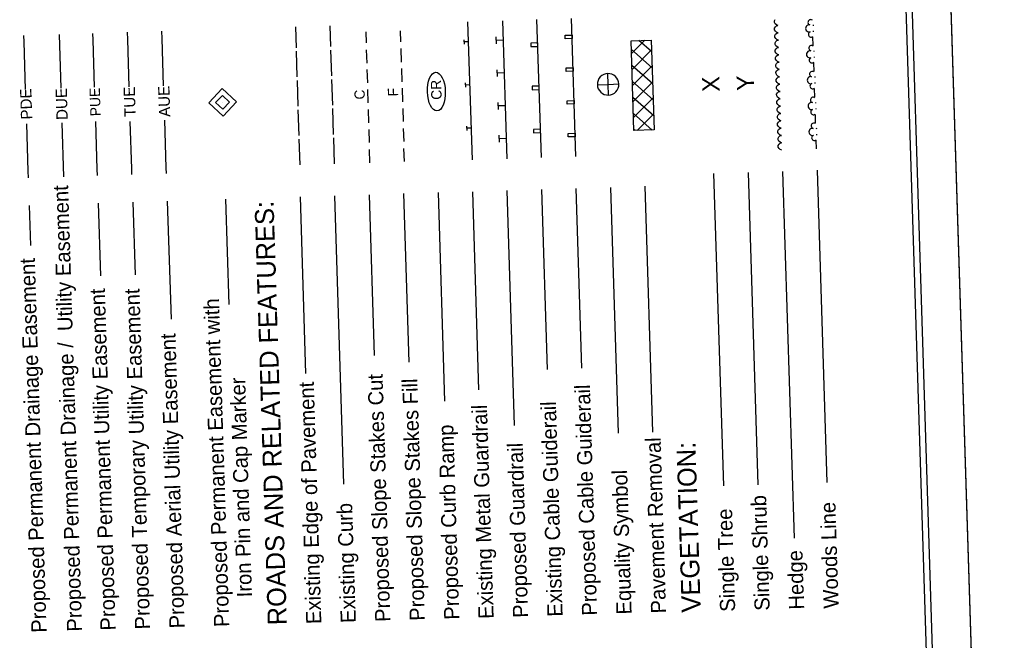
# Model space of a CAD drawing. Extents: x 2308163 to 2335412, y -96774 to 125428.
# Drawn here: x 2328377 to 2329229, y 123452 to 123991 of the extents above; entities that cross this region are included whole.
import ezdxf

# ---------------------------------------------------------------- set-up
doc = ezdxf.new("R2010")
doc.units = 0
for name, color, linetype in [('Prop Easement Permanent Drainage Utility', 7, 'Continuous'), ('Prop ROW Permanent Easement CELL', 7, 'Continuous'), ('Prop WCC CELL', 7, 'Continuous'), ('Sheet Cutting Line CELL', 7, 'Continuous'), ('Sheet Plot Border Inside CELL', 7, 'Continuous'), ('Sheet Plot Border Outside CELL', 7, 'Continuous'), ('Sheet Symbology CELL', 7, 'Continuous')]:
    doc.layers.add(name, color=color, linetype=linetype)

msp = doc.modelspace()

# ---------------------------------------------------------------- linework, layer by layer
at = {"layer": 'Prop Easement Permanent Drainage Utility'}
for p, q in [((2328412.65, 123931.67), (2328411.18, 123978.45)), ((2328415.07, 123854.76), (2328413.6, 123901.69))]:
    msp.add_line(p, q, dxfattribs=at)
at = {"layer": 'Prop ROW Permanent Easement CELL'}
msp.add_line((2328552.98, 123919.35), (2328552.98, 123919.35), dxfattribs=at)
for points in [[(2328540.91, 123918.97), (2328552.6, 123931.42), (2328565.05, 123919.73), (2328553.37, 123907.28)], [(2328546.95, 123919.16), (2328552.8, 123925.39), (2328559.02, 123919.54), (2328553.18, 123913.32)]]:
    msp.add_lwpolyline(points, close=True, dxfattribs=at)
at = {"layer": 'Prop WCC CELL'}
msp.add_ellipse((2328738.82, 123928.69), major_axis=(-0.53, 16.81), ratio=0.462467, dxfattribs=at)
at = {"layer": 'Sheet Cutting Line CELL'}
msp.add_line((2329229.05, 122641.55), (2329149.5, 125166.29), dxfattribs=at)
at = {"layer": 'Sheet Plot Border Inside CELL'}
msp.add_lwpolyline([(2329194.78, 122659.98), (2329116.05, 125158.49), (2327534.19, 125108.64), (2327612.91, 122610.13)], close=True, dxfattribs=at)
at = {"layer": 'Sheet Plot Border Outside CELL'}
msp.add_lwpolyline([(2329229.05, 122641.55), (2329149.5, 125166.29), (2327500.31, 125114.33), (2327579.87, 122589.58)], close=True, dxfattribs=at)
at = {"layer": 'Sheet Symbology CELL'}
for p, q in [((2328617.12, 123966.93), (2328616.55, 123984.92)), ((2328647.1, 123967.87), (2328646.53, 123985.86)), ((2328770.08, 123869.46), (2328766.3, 123989.4)), ((2328796.29, 123990.35), (2328800.07, 123870.41)), ((2328830.05, 123871.35), (2328826.27, 123991.29)), ((2328860.04, 123872.3), (2328856.26, 123992.24)), ((2329032.58, 123990.14), (2329033.29, 123991.36)), ((2329032.62, 123988.72), (2329032.58, 123990.14)), ((2329033.34, 123987.54), (2329032.62, 123988.72)), ((2329032.78, 123983.77), (2329033.49, 123984.99)), ((2329034.34, 123986.67), (2329033.34, 123987.54)), ((2329033.49, 123984.99), (2329034.44, 123985.85)), ((2329035.78, 123986.26), (2329034.34, 123986.67)), ((2329034.44, 123985.85), (2329035.7, 123986.19)), ((2329066.55, 123986.03), (2329066.53, 123986.78)), ((2328380.5, 123971.93), (2328380.32, 123977.48)), ((2328440.48, 123973.88), (2328440.3, 123979.37)), ((2328470.49, 123974.09), (2328470.29, 123980.31)), ((2328500.47, 123975.03), (2328500.27, 123981.26)), ((2328677.43, 123980.61), (2328677.73, 123971.01)), ((2328707.41, 123981.55), (2328707.72, 123971.96)), ((2328790.99, 123970.26), (2328790.8, 123976.26)), ((2329032.82, 123982.34), (2329032.78, 123983.77)), ((2329033.54, 123981.17), (2329032.82, 123982.34)), ((2329032.98, 123977.4), (2329033.69, 123978.62)), ((2329033.02, 123975.97), (2329032.98, 123977.4)), ((2329034.54, 123980.3), (2329033.54, 123981.17)), ((2329033.69, 123978.62), (2329034.64, 123979.47)), ((2329035.98, 123979.89), (2329034.54, 123980.3)), ((2329034.64, 123979.47), (2329035.9, 123979.81)), ((2329066.34, 123968.84), (2329066.1, 123976.34)), ((2329066.71, 123980.79), (2329066.69, 123981.54)), ((2328381.79, 123930.7), (2328380.5, 123971.93)), ((2328441.78, 123932.65), (2328440.48, 123973.88)), ((2328471.78, 123932.86), (2328470.49, 123974.09)), ((2328501.77, 123933.8), (2328500.47, 123975.03)), ((2328763.16, 123970), (2328763.04, 123973.75)), ((2328766.85, 123971.99), (2328763.1, 123971.88)), ((2328796.82, 123973.44), (2328790.9, 123973.26)), ((2328908.1, 123972.94), (2328925.64, 123973.49)), ((2328910.56, 123894.82), (2328908.1, 123972.94)), ((2328920.02, 123973.31), (2328908.45, 123961.77)), ((2328925.96, 123963.22), (2328914.69, 123973.14)), ((2328925.64, 123973.49), (2328928.1, 123895.38)), ((2329033.74, 123974.79), (2329033.02, 123975.97)), ((2329033.18, 123971.02), (2329033.89, 123972.25)), ((2329033.23, 123969.6), (2329033.18, 123971.02)), ((2329033.94, 123968.42), (2329033.23, 123969.6)), ((2329034.74, 123973.93), (2329033.74, 123974.79)), ((2329033.89, 123972.25), (2329034.84, 123973.1)), ((2329034.94, 123967.55), (2329033.94, 123968.42)), ((2329036.18, 123973.52), (2329034.74, 123973.93)), ((2329034.84, 123973.1), (2329036.11, 123973.44)), ((2328617.92, 123941.44), (2328617.21, 123963.93)), ((2328647.9, 123942.39), (2328647.2, 123964.87)), ((2328677.91, 123965.17), (2328678.29, 123953.4)), ((2328707.9, 123966.11), (2328708.27, 123954.34)), ((2328926.4, 123949.35), (2328908.34, 123965.21)), ((2328925.91, 123964.94), (2328908.89, 123947.82)), ((2329033.38, 123964.65), (2329034.09, 123965.88)), ((2329033.43, 123963.23), (2329033.38, 123964.65)), ((2329034.14, 123962.05), (2329033.43, 123963.23)), ((2329033.58, 123958.28), (2329034.29, 123959.5)), ((2329034.09, 123965.88), (2329035.04, 123966.73)), ((2329035.14, 123961.18), (2329034.14, 123962.05)), ((2329034.29, 123959.5), (2329035.24, 123960.36)), ((2329036.38, 123967.15), (2329034.94, 123967.55)), ((2329035.04, 123966.73), (2329036.31, 123967.07)), ((2329036.58, 123960.78), (2329035.14, 123961.18)), ((2329035.24, 123960.36), (2329036.51, 123960.7)), ((2329067.26, 123963.54), (2329067.23, 123964.29)), ((2328926.84, 123935.41), (2328908.78, 123951.35)), ((2328926.35, 123951), (2328909.33, 123933.96)), ((2329033.63, 123956.86), (2329033.58, 123958.28)), ((2329034.34, 123955.68), (2329033.63, 123956.86)), ((2329033.78, 123951.91), (2329034.49, 123953.13)), ((2329033.83, 123950.48), (2329033.78, 123951.91)), ((2329035.34, 123954.81), (2329034.34, 123955.68)), ((2329034.49, 123953.13), (2329035.44, 123953.99)), ((2329036.78, 123954.4), (2329035.34, 123954.81)), ((2329035.44, 123953.99), (2329036.71, 123954.33)), ((2329067.05, 123946.35), (2329066.81, 123953.85)), ((2329067.42, 123958.3), (2329067.4, 123959.05)), ((2328678.46, 123947.85), (2328678.83, 123936.23)), ((2328708.45, 123948.8), (2328708.81, 123937.18)), ((2328791.89, 123941.77), (2328791.7, 123947.77)), ((2328797.72, 123944.96), (2328791.8, 123944.77)), ((2328888.09, 123935.05), (2328887.8, 123944.42)), ((2329034.54, 123949.31), (2329033.83, 123950.48)), ((2329033.98, 123945.54), (2329034.7, 123946.76)), ((2329034.03, 123944.11), (2329033.98, 123945.54)), ((2329034.74, 123942.93), (2329034.03, 123944.11)), ((2329035.54, 123948.44), (2329034.54, 123949.31)), ((2329034.7, 123946.76), (2329035.64, 123947.62)), ((2329035.74, 123942.07), (2329034.74, 123942.93)), ((2329036.98, 123948.03), (2329035.54, 123948.44)), ((2329035.64, 123947.62), (2329036.91, 123947.96)), ((2328618.72, 123915.95), (2328618.01, 123938.44)), ((2328648.71, 123916.9), (2328648, 123939.39)), ((2328764.34, 123932.52), (2328764.23, 123936.27)), ((2328768.03, 123934.51), (2328764.28, 123934.39)), ((2328878.72, 123934.75), (2328888.09, 123935.05)), ((2328888.09, 123935.05), (2328897.46, 123935.35)), ((2328888.39, 123925.68), (2328888.09, 123935.05)), ((2328927.28, 123921.46), (2328909.22, 123937.48)), ((2328926.79, 123937.06), (2328909.76, 123920.09)), ((2329034.18, 123939.17), (2329034.9, 123940.39)), ((2329034.23, 123937.74), (2329034.18, 123939.17)), ((2329034.94, 123936.56), (2329034.23, 123937.74)), ((2329034.38, 123932.79), (2329035.1, 123934.02)), ((2329034.9, 123940.39), (2329035.84, 123941.24)), ((2329035.94, 123935.69), (2329034.94, 123936.56)), ((2329035.1, 123934.02), (2329036.05, 123934.87)), ((2329037.18, 123941.66), (2329035.74, 123942.07)), ((2329035.84, 123941.24), (2329037.11, 123941.58)), ((2329037.38, 123935.29), (2329035.94, 123935.69)), ((2329036.05, 123934.87), (2329037.31, 123935.21)), ((2329067.97, 123941.06), (2329067.94, 123941.8)), ((2329068.13, 123935.81), (2329068.11, 123936.56)), ((2328679, 123930.68), (2328679.37, 123918.99)), ((2328708.99, 123931.63), (2328709.35, 123919.94)), ((2329034.43, 123931.37), (2329034.38, 123932.79)), ((2329035.14, 123930.19), (2329034.43, 123931.37)), ((2329034.59, 123926.42), (2329035.3, 123927.64)), ((2329034.63, 123925), (2329034.59, 123926.42)), ((2329036.15, 123929.32), (2329035.14, 123930.19)), ((2329035.3, 123927.64), (2329036.25, 123928.5)), ((2329037.58, 123928.92), (2329036.15, 123929.32)), ((2329036.25, 123928.5), (2329037.51, 123928.84)), ((2329067.76, 123923.87), (2329067.52, 123931.36)), ((2328792.79, 123913.29), (2328792.6, 123919.28)), ((2328927.72, 123907.6), (2328909.65, 123923.54)), ((2328927.22, 123923.19), (2328910.2, 123906.14)), ((2329035.34, 123923.82), (2329034.63, 123925)), ((2329034.79, 123920.05), (2329035.5, 123921.27)), ((2329034.83, 123918.63), (2329034.79, 123920.05)), ((2329035.54, 123917.45), (2329034.83, 123918.63)), ((2329036.35, 123922.95), (2329035.34, 123923.82)), ((2329035.5, 123921.27), (2329036.45, 123922.13)), ((2329036.55, 123916.58), (2329035.54, 123917.45)), ((2329037.78, 123922.55), (2329036.35, 123922.95)), ((2329036.45, 123922.13), (2329037.71, 123922.47)), ((2329037.99, 123916.17), (2329036.55, 123916.58)), ((2329068.68, 123918.57), (2329068.65, 123919.32)), ((2328619.53, 123890.47), (2328618.82, 123912.96)), ((2328649.51, 123891.41), (2328648.8, 123913.9)), ((2328679.56, 123913.07), (2328679.92, 123901.67)), ((2328709.54, 123914.01), (2328709.9, 123902.62)), ((2328798.62, 123916.47), (2328792.69, 123916.29)), ((2328926.38, 123895.32), (2328910.09, 123909.59)), ((2328927.66, 123909.25), (2328913.26, 123894.91)), ((2329034.99, 123913.68), (2329035.7, 123914.9)), ((2329035.03, 123912.25), (2329034.99, 123913.68)), ((2329035.74, 123911.08), (2329035.03, 123912.25)), ((2329035.19, 123907.31), (2329035.9, 123908.53)), ((2329035.7, 123914.9), (2329036.65, 123915.76)), ((2329036.75, 123910.21), (2329035.74, 123911.08)), ((2329035.9, 123908.53), (2329036.85, 123909.38)), ((2329036.65, 123915.76), (2329037.91, 123916.1)), ((2329038.19, 123909.8), (2329036.75, 123910.21)), ((2329036.85, 123909.38), (2329038.11, 123909.72)), ((2329068.47, 123901.38), (2329068.23, 123908.87)), ((2329068.84, 123913.32), (2329068.82, 123914.07)), ((2328384.04, 123859.48), (2328382.74, 123900.71)), ((2328444.02, 123861.43), (2328442.72, 123902.66)), ((2328474.03, 123861.64), (2328472.73, 123902.87)), ((2328504.01, 123862.59), (2328502.71, 123903.82)), ((2329035.23, 123905.88), (2329035.19, 123907.31)), ((2329035.95, 123904.7), (2329035.23, 123905.88)), ((2329035.39, 123900.93), (2329036.1, 123902.16)), ((2329035.43, 123899.51), (2329035.39, 123900.93)), ((2329036.15, 123898.33), (2329035.43, 123899.51)), ((2329036.95, 123903.83), (2329035.95, 123904.7)), ((2329036.1, 123902.16), (2329037.05, 123903.01)), ((2329038.39, 123903.43), (2329036.95, 123903.83)), ((2329037.05, 123903.01), (2329038.31, 123903.35)), ((2328680.1, 123895.83), (2328680.46, 123884.51)), ((2328710.08, 123896.77), (2328710.44, 123885.45)), ((2328765.52, 123895.04), (2328765.41, 123898.79)), ((2328769.21, 123897.03), (2328765.47, 123896.91)), ((2328911.46, 123894.85), (2328910.53, 123895.65)), ((2328928.1, 123895.38), (2328910.56, 123894.82)), ((2329035.59, 123894.56), (2329036.3, 123895.79)), ((2329035.63, 123893.14), (2329035.59, 123894.56)), ((2329036.35, 123891.96), (2329035.63, 123893.14)), ((2329037.15, 123897.46), (2329036.15, 123898.33)), ((2329036.3, 123895.79), (2329037.25, 123896.64)), ((2329037.35, 123891.09), (2329036.35, 123891.96)), ((2329038.59, 123897.06), (2329037.15, 123897.46)), ((2329037.25, 123896.64), (2329038.51, 123896.98)), ((2329038.79, 123890.69), (2329037.35, 123891.09)), ((2329069.38, 123896.08), (2329069.36, 123896.83)), ((2329069.55, 123890.83), (2329069.53, 123891.58)), ((2328620.33, 123864.98), (2328619.62, 123887.47)), ((2328650.31, 123865.92), (2328649.61, 123888.41)), ((2328793.69, 123884.8), (2328793.5, 123890.8)), ((2328799.51, 123887.99), (2328793.59, 123887.8)), ((2329035.79, 123888.19), (2329036.5, 123889.41)), ((2329035.84, 123886.77), (2329035.79, 123888.19)), ((2329036.55, 123885.59), (2329035.84, 123886.77)), ((2329035.99, 123881.82), (2329036.7, 123883.04)), ((2329036.5, 123889.41), (2329037.45, 123890.27)), ((2329037.55, 123884.72), (2329036.55, 123885.59)), ((2329036.7, 123883.04), (2329037.65, 123883.9)), ((2329037.45, 123890.27), (2329038.72, 123890.61)), ((2329038.99, 123884.31), (2329037.55, 123884.72)), ((2329037.65, 123883.9), (2329038.92, 123884.24)), ((2329069.17, 123878.89), (2329068.94, 123886.38)), ((2328681.01, 123866.89), (2328680.65, 123878.29)), ((2328711, 123867.84), (2328710.64, 123879.23)), ((2329036.04, 123880.39), (2329035.99, 123881.82)), ((2329036.75, 123879.22), (2329036.04, 123880.39)), ((2329037.75, 123878.35), (2329036.75, 123879.22)), ((2329039.19, 123877.94), (2329037.75, 123878.35)), ((2328384.22, 123853.79), (2328384.04, 123859.48)), ((2328444.2, 123855.68), (2328444.02, 123861.43)), ((2328474.19, 123856.62), (2328474.03, 123861.64)), ((2328504.17, 123857.57), (2328504.01, 123862.59)), ((2328979.81, 123857.47), (2328988.36, 123585.92)), ((2329009.79, 123858.42), (2329018.35, 123586.87)), ((2329039.78, 123859.36), (2329049.82, 123540.49)), ((2329069.76, 123860.31), (2329078.32, 123588.76)), ((2328710.3, 123840.01), (2328714.91, 123693.47)), ((2328740.28, 123840.95), (2328746, 123659.65)), ((2328770.1, 123841.65), (2328775.52, 123669.48)), ((2328800.08, 123842.6), (2328806.52, 123638.34)), ((2328830.07, 123843.54), (2328834.99, 123687.17)), ((2328860.05, 123844.49), (2328864.98, 123688.12)), ((2328890.04, 123845.43), (2328896.77, 123631.6)), ((2328920.02, 123846.38), (2328926.76, 123632.55)), ((2328444.96, 123831.64), (2328446.95, 123768.47)), ((2328474.94, 123832.59), (2328476.94, 123769.41)), ((2328504.93, 123833.53), (2328508.16, 123730.9)), ((2328555.64, 123835.13), (2328558.52, 123743.66)), ((2328620.34, 123837.17), (2328625.18, 123683.72)), ((2328650.33, 123838.12), (2328658.22, 123587.51)), ((2328680.31, 123839.06), (2328684.71, 123699.35)), ((2328384.98, 123829.75), (2328386.07, 123795.05))]:
    msp.add_line(p, q, dxfattribs=at)
for points in [[(2327538.6, 125090.02), (2327609.46, 122841.14), (2329182.16, 122890.69), (2329111.29, 125139.58)], [(2328850.81, 123974.75), (2328850.71, 123977.75), (2328856.71, 123977.94), (2328856.8, 123974.94)], [(2328827.01, 123968.02), (2328826.91, 123971.02), (2328820.91, 123970.83), (2328821.01, 123967.83)], [(2328851.7, 123946.27), (2328851.61, 123949.26), (2328857.61, 123949.45), (2328857.7, 123946.45)], [(2328828.19, 123930.54), (2328828.09, 123933.53), (2328822.1, 123933.35), (2328822.19, 123930.35)], [(2328852.6, 123917.78), (2328852.51, 123920.78), (2328858.5, 123920.97), (2328858.6, 123917.97)], [(2328829.37, 123893.05), (2328829.27, 123896.05), (2328823.28, 123895.86), (2328823.37, 123892.87)], [(2328853.5, 123889.29), (2328853.4, 123892.29), (2328859.4, 123892.48), (2328859.5, 123889.48)]]:
    msp.add_lwpolyline(points, close=True, dxfattribs=at)
for centre, radius, start, end in [((2329062.85, 123983.66), 3.09, 77.76855, 285.84104), ((2329064.18, 123988.96), 2.37, 52.57327, 253.36984), ((2329064.51, 123978.46), 2.37, 110.23974, 311.03631), ((2329064.89, 123966.47), 2.37, 52.57327, 253.36984), ((2329063.56, 123961.17), 3.09, 77.76855, 285.84104), ((2329065.22, 123955.97), 2.37, 110.23974, 311.03631), ((2328888.1, 123935.05), 9.38, 91.79918, 181.80372), ((2328888.1, 123935.05), 9.38, 1.79918, 91.80372), ((2329065.6, 123943.98), 2.37, 52.57327, 253.36984), ((2328888.1, 123935.05), 9.38, 181.79918, 271.80372), ((2328888.1, 123935.05), 9.38, 271.79918, 1.80372), ((2329064.27, 123938.68), 3.09, 77.76855, 285.84104), ((2329065.93, 123933.48), 2.37, 110.23974, 311.03631), ((2329064.98, 123916.19), 3.09, 77.76855, 285.84104), ((2329066.31, 123921.49), 2.37, 52.57327, 253.36984), ((2329066.64, 123910.99), 2.37, 110.23974, 311.03631), ((2329067.02, 123899), 2.37, 52.57327, 253.36984), ((2329065.68, 123893.71), 3.09, 77.76855, 285.84104), ((2329067.35, 123888.51), 2.37, 110.23974, 311.03631)]:
    msp.add_arc(centre, radius, start, end, dxfattribs=at)

# ---------------------------------------------------------------- texts
at = {"layer": 'Prop Easement Permanent Drainage Utility'}
msp.add_text('DUE', height=9.825, rotation=91.80479, dxfattribs=at).set_placement((2328418.47, 123904.23))
at = {"layer": 'Prop WCC CELL'}
msp.add_text('CR', height=9, rotation=91.80479, dxfattribs=at).set_placement((2328743.47, 123921.76))
at = {"layer": 'Sheet Symbology CELL'}
for s, height, p in [('Y', 15, (2329015.05, 123929.71)), ('X', 15, (2328985.06, 123928.76)), ('PDE', 9.825, (2328387.57, 123904.62)), ('PUE', 9, (2328447.07, 123907.45)), ('TUE', 9.825, (2328477.56, 123906.9)), ('AUE', 9.825, (2328507.57, 123906.86)), ('C', 8.89, (2328676.67, 123921.98)), ('F', 8.89, (2328705.66, 123924.7)), ('Proposed Permanent Drainage /  Utility Easement', 13.125, (2328430.93, 123459.39)), ('ROADS AND RELATED FEATURES:', 16.5, (2328608.88, 123465)), ('Proposed Permanent Drainage Easement', 13.125, (2328400.07, 123458.42)), ('Proposed Permanent Utility Easement', 13.125, (2328460.06, 123460.31)), ('Proposed Temporary Utility Easement', 13.125, (2328490.04, 123461.26)), ('Proposed Permanent Easement with', 13.125, (2328558.8, 123463.42)), ('Proposed Aerial Utility Easement', 13.125, (2328520.03, 123462.2)), ('Iron Pin and Cap Marker', 13.125, (2328578.62, 123489.2)), ('Proposed Slope Stakes Cut', 13.125, (2328698.84, 123467.83)), ('Proposed Slope Stakes Fill', 13.125, (2328728.82, 123468.78)), ('Existing Edge of Pavement', 13.125, (2328638.87, 123465.95)), ('Proposed Cable Guiderail', 13.125, (2328878.56, 123473.28)), ('Existing Metal Guardrail', 13.125, (2328788.62, 123470.43)), ('Existing Cable Guiderail', 13.125, (2328848.57, 123472.34)), ('Proposed Curb Ramp', 13.125, (2328758.81, 123469.72)), ('Pavement Removal', 13.125, (2328938.53, 123475.17)), ('Proposed Guardrail', 13.125, (2328818.59, 123471.39)), ('VEGETATION:', 16.5, (2328968.64, 123476.1)), ('Equality Symbol', 13.125, (2328908.54, 123474.23)), ('Single Shrub', 13.125, (2329028.58, 123477.58)), ('Existing Curb', 13.125, (2328668.85, 123466.89)), ('Woods Line', 13.125, (2329088.55, 123479.47)), ('Single Tree', 13.125, (2328998.6, 123476.63)), ('Hedge', 13.125, (2329058.57, 123478.52))]:
    msp.add_text(s, height=height, rotation=91.80479, dxfattribs=at).set_placement(p)

doc.saveas('drawing.dxf')
